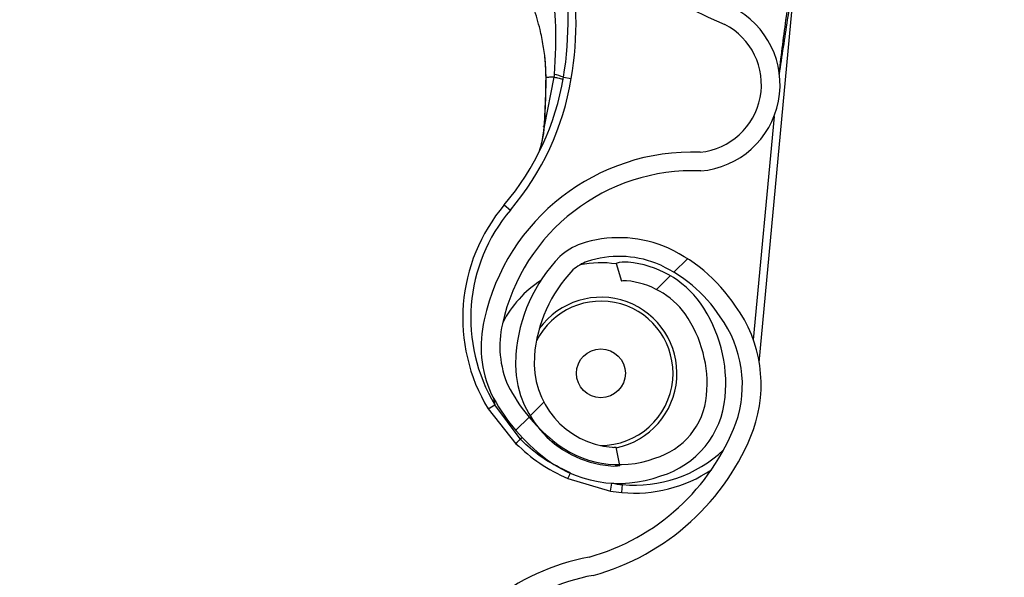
# Model space of a CAD drawing. Header units: inches. Extents: x 170 to 284, y 215 to 248.
# Tile 842 of 1056: x 235.4319 to 235.5588, y 224.5616 to 224.6335. Entities that reach past the tile are written whole.
import ezdxf

# ---------------------------------------------------------------- set-up
doc = ezdxf.new("R2010")
doc.units = ezdxf.units.IN
doc.header["$LTSCALE"] = 0.25
doc.header["$MEASUREMENT"] = 0
doc.layers.add('RH TOP OF HOOD', color=7, linetype='Continuous')
pattern_1 = [(45, (225.4196035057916, 218.4993357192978), (-0.03026527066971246, 0.03026527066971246), [])]

msp = doc.modelspace()

# ---------------------------------------------------------------- hatches: boundary and pattern name
at = {"layer": 'RH TOP OF HOOD'}
h = msp.add_hatch(dxfattribs=at)
h.set_pattern_fill('ANSI31', color=256, scale=0.34241245, angle=2.8e-322, style=0)
h.set_pattern_definition([(45, (225.4529552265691, 218.4993357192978), (-0.03026527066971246, 0.03026527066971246), [])])
edge = h.paths.add_edge_path(flags=0)
edge.add_arc((235.7395956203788, 224.3915581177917), 0.021400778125, 89.9999999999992, 390.52248781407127, ccw=False)
edge.add_line((235.7395956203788, 224.4129588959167), (235.8123582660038, 224.4129588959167))
edge.add_arc((235.8123582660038, 224.8238538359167), 0.4108949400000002, 270, 450.0000000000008)
edge.add_line((235.8123582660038, 225.2347487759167), (235.3287006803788, 225.2347487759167))
edge.add_arc((235.3287006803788, 225.2390289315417), 0.004280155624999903, 180.0000000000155, 269.9999999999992, ccw=False)
edge.add_line((235.3244205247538, 225.2390289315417), (235.3244205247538, 225.2818304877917))
edge.add_arc((235.3287006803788, 225.2818304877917), 0.004280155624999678, 360, 540, ccw=False)
edge.add_line((235.3329808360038, 225.2818304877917), (235.3329808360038, 225.2390289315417))
edge.add_line((235.3329808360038, 225.2390289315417), (235.3297484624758, 225.2390289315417))
edge.add_line((235.3297484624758, 225.2390289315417), (235.3297484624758, 225.2818304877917))
edge.add_arc((235.3287006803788, 225.2818304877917), 0.001047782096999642, 360, 540.0000000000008)
edge.add_line((235.3276528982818, 225.2818304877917), (235.3276528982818, 225.2390289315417))
edge.add_arc((235.3287006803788, 225.2390289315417), 0.001047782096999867, 180, 270)
edge.add_line((235.3287006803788, 225.2379811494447), (235.8123582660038, 225.2379811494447))
edge.add_arc((235.8123582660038, 224.8238538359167), 0.4141273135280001, 269.9999999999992, 450, ccw=False)
edge.add_line((235.8123582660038, 224.4097265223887), (235.7395956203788, 224.4097265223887))
edge.add_arc((235.7395956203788, 224.3915581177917), 0.018168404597, 450.0000000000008, 750.5224878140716)
edge.add_arc((235.754343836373, 224.4002532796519), 0.001047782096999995, 390.5224878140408, 495.0000000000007)
edge.add_line((235.753602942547, 224.4009941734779), (235.7449077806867, 224.3922990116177))
edge.add_line((235.7449077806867, 224.3922990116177), (235.7426221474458, 224.3945846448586))
edge.add_line((235.7426221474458, 224.3945846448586), (235.751317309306, 224.4032798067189))
edge.add_arc((235.754343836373, 224.4002532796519), 0.004280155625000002, 390.522487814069, 495.0000000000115, ccw=False)
h = msp.add_hatch(dxfattribs=at)
h.set_pattern_fill('ANSI31', color=256, scale=0.34241245, style=0)
h.set_pattern_definition(pattern_1)
edge = h.paths.add_edge_path(flags=0)
edge.add_line((235.7790065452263, 225.2304686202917), (235.4365940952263, 225.2304686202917))
edge.add_line((235.4365940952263, 225.2304686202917), (235.4365940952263, 225.2347487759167))
edge.add_line((235.4365940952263, 225.2347487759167), (235.7790065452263, 225.2347487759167))
edge.add_arc((235.7790065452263, 224.8238538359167), 0.4108949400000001, 269.9999999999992, 450, ccw=False)
edge.add_line((235.7790065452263, 224.4129588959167), (235.7062438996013, 224.4129588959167))
edge.add_line((235.7062438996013, 224.4129588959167), (235.7062438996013, 224.4172390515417))
edge.add_line((235.7062438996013, 224.4172390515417), (235.7790065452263, 224.4172390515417))
edge.add_arc((235.7790065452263, 224.8238538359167), 0.406614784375, 270, 450.0000000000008)
h = msp.add_hatch(dxfattribs=at)
h.set_pattern_fill('ANSI31', color=256, scale=0.34241245, angle=2.8e-322, style=0)
h.set_pattern_definition(pattern_1)
edge = h.paths.add_edge_path(flags=0)
edge.add_arc((235.5099721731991, 224.5981399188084), 0.001712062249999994, 444.6973270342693, 466.907747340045)
edge.add_line((235.5094742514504, 224.5997779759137), (235.5087721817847, 224.6020876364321))
edge.add_arc((235.5099721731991, 224.5981399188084), 0.004126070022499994, 444.69732703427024, 466.9077473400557, ccw=False)
edge.add_arc((235.5091494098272, 224.5892752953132), 0.01302879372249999, 396.1734944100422, 444.6973270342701, ccw=False)
edge.add_arc((235.5046305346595, 224.586530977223), 0.01830194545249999, 354.69732703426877, 394.7587000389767, ccw=False)
edge.add_arc((235.5111426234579, 224.5859265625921), 0.01176186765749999, 286.83818472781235, 354.69732703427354, ccw=False)
edge.add_arc((235.5091589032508, 224.5893775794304), 0.01566536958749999, 229.9543950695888, 290.12812684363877, ccw=False)
edge.add_arc((235.5151253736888, 224.5969738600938), 0.02532140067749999, 207.5515752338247, 230.6782603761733, ccw=False)
edge.add_arc((235.5064222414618, 224.5913853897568), 0.01504902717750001, 166.8530453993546, 204.011976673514, ccw=False)
edge.add_arc((235.5186752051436, 224.5889069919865), 0.02754708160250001, 448.00583017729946, 527.6299007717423, ccw=False)
edge.add_arc((235.5187715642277, 224.6251434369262), 0.008748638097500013, 275.6559459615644, 422.6387592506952)
edge.add_arc((235.5443088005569, 224.685394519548), 0.05672062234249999, 174.2679627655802, 247.7072267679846, ccw=False)
edge.add_arc((235.7020736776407, 224.6719552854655), 0.2150521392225, 518.1233546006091, 534.9033806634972, ccw=False)
edge.add_arc((235.5288847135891, 224.7404032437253), 0.02884824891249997, 459.8561705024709, 516.1110838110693, ccw=False)
edge.add_arc((235.5166738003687, 224.7963173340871), 0.0284373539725, 284.8179209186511, 338.4163946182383)
edge.add_arc((235.5290732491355, 224.7909711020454), 0.01494630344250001, 339.9887678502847, 395.2445191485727)
edge.add_arc((235.5254960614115, 224.7894805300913), 0.0187470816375, 392.6552015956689, 426.1369430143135)
edge.add_arc((235.5281584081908, 224.7940821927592), 0.0134739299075, 428.5748844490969, 466.9709727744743)
edge.add_arc((235.5262500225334, 224.8013089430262), 0.006011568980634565, 469.6798596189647, 490.4149006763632)
edge.add_arc((235.5353302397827, 224.793175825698), 0.01816498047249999, 495.5965871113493, 534.6973270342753)
edge.add_arc((235.5281362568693, 224.7938435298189), 0.01094007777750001, 534.6973270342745, 624.6973270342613)
edge.add_arc((235.5272976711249, 224.7848084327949), 0.001866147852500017, 264.6973270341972, 280.3395734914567)
edge.add_line((235.5276326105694, 224.7829725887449), (235.52806588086, 224.7805977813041))
edge.add_arc((235.5272976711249, 224.7848084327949), 0.004280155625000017, 264.6973270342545, 280.3395734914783, ccw=False)
edge.add_arc((235.5281362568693, 224.7938435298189), 0.01335408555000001, 174.697327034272, 264.69732703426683, ccw=False)
edge.add_arc((235.5353302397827, 224.793175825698), 0.020578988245, 495.30868534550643, 534.6973270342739, ccw=False)
edge.add_arc((235.5262500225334, 224.8013089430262), 0.008425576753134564, 469.27499422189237, 491.1970379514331, ccw=False)
edge.add_arc((235.5281584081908, 224.7940821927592), 0.01588793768, 428.3876292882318, 467.16790772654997, ccw=False)
edge.add_arc((235.5254960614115, 224.7894805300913), 0.02116108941, 392.8018578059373, 426.2744987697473, ccw=False)
edge.add_arc((235.5290732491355, 224.7909711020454), 0.01736031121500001, 339.8775751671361, 395.06318035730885, ccw=False)
edge.add_arc((235.5166738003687, 224.7963173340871), 0.030851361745, 284.61548432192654, 338.4768646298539, ccw=False)
edge.add_arc((235.5288847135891, 224.7404032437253), 0.02643424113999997, 459.6390365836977, 516.0209401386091)
edge.add_arc((235.7020736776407, 224.6719552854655), 0.21263813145, 518.1349954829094, 534.9070165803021)
edge.add_arc((235.5443088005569, 224.685394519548), 0.05430661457, 534.2539536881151, 607.8118618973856)
edge.add_arc((235.5187715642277, 224.6251434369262), 0.01116264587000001, 274.7583659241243, 423.2264142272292, ccw=False)
edge.add_arc((235.5186752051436, 224.5889069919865), 0.02513307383, 447.6687272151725, 527.6679848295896)
edge.add_arc((235.5064222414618, 224.5913853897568), 0.01263501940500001, 526.7803743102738, 563.6800238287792)
edge.add_arc((235.5151253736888, 224.5969738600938), 0.022907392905, 207.7416333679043, 230.7170422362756)
edge.add_arc((235.5091589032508, 224.5893775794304), 0.01325136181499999, 229.8895674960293, 290.4325768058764)
edge.add_arc((235.5111426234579, 224.5859265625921), 0.009347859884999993, 286.4198511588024, 354.6973270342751)
edge.add_arc((235.5046305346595, 224.586530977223), 0.01588793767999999, 354.6973270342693, 394.6495059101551)
edge.add_arc((235.5091494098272, 224.5892752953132), 0.01061478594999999, 396.3318283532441, 444.6973270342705)
h = msp.add_hatch(dxfattribs=at)
h.set_pattern_fill('ANSI31', color=256, scale=0.34241245, angle=2.8e-322, style=0)
h.set_pattern_definition(pattern_1)
edge = h.paths.add_edge_path(flags=0)
edge.add_arc((235.4935761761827, 224.3933484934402), 0.001712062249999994, 445.455402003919, 467.6658223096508)
edge.add_line((235.4930566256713, 224.3949798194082), (235.4923240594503, 224.3972799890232))
edge.add_arc((235.4935761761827, 224.3933484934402), 0.004126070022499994, 445.4554020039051, 467.6658223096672, ccw=False)
edge.add_arc((235.4928707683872, 224.3844737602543), 0.01302879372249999, 396.9315693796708, 445.45540200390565, ccw=False)
edge.add_arc((235.488388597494, 224.3816698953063), 0.01830194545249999, 355.45540200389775, 395.516775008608, ccw=False)
edge.add_arc((235.4949081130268, 224.3811516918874), 0.01176186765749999, 287.5962596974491, 355.45540200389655, ccw=False)
edge.add_arc((235.4928789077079, 224.3845761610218), 0.01566536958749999, 230.7124700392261, 290.88620181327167, ccw=False)
edge.add_arc((235.4987443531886, 224.3922507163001), 0.02532140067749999, 208.3096502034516, 231.4363353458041, ccw=False)
edge.add_arc((235.4901159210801, 224.3865475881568), 0.01504902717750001, 167.6111203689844, 204.77005164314, ccw=False)
edge.add_arc((235.5024006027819, 224.3842315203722), 0.02754708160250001, 448.763905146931, 528.3879757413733, ccw=False)
edge.add_arc((235.5020175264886, 224.4204660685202), 0.008748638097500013, 276.4140209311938, 423.3968342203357)
edge.add_arc((235.526755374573, 224.4810497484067), 0.05672062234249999, 175.0260377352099, 248.465301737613, ccw=False)
edge.add_arc((235.6846842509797, 224.4696990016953), 0.2150521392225, 518.8814295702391, 535.6614556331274, ccw=False)
edge.add_arc((235.5106048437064, 224.535849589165), 0.02884824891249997, 460.61424547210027, 516.869158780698, ccw=False)
edge.add_arc((235.4976552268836, 224.5915972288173), 0.0284373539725, 285.5759958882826, 339.1744695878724)
edge.add_arc((235.5101243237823, 224.5864155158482), 0.01494630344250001, 340.7468428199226, 396.0025941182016)
edge.add_arc((235.5065671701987, 224.5848777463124), 0.0187470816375, 393.4132765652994, 426.8950179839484)
edge.add_arc((235.5091684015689, 224.5895142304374), 0.0134739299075, 429.3329594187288, 467.7290477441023)
edge.add_arc((235.5071645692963, 224.5967150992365), 0.006011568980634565, 470.4379345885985, 491.1729756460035)
edge.add_arc((235.5163515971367, 224.5887028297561), 0.01816498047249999, 496.3546620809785, 535.455402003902)
edge.add_arc((235.5091494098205, 224.5892752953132), 0.01094007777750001, 535.4554020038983, 625.4554020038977)
edge.add_arc((235.5084304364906, 224.5802298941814), 0.001866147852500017, 265.4554020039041, 281.0976484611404)
edge.add_line((235.5087896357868, 224.57839864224), (235.5092542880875, 224.5760297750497))
edge.add_arc((235.5084304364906, 224.5802298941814), 0.004280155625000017, 265.4554020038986, 281.09764846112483, ccw=False)
edge.add_arc((235.5091494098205, 224.5892752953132), 0.01335408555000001, 175.4554020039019, 265.4554020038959, ccw=False)
edge.add_arc((235.5163515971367, 224.5887028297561), 0.020578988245, 496.06676031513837, 535.4554020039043, ccw=False)
edge.add_arc((235.5071645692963, 224.5967150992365), 0.008425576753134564, 470.0330691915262, 491.9551129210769, ccw=False)
edge.add_arc((235.5091684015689, 224.5895142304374), 0.01588793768, 429.1457042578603, 467.92598269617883, ccw=False)
edge.add_arc((235.5065671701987, 224.5848777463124), 0.02116108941, 393.5599327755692, 427.0325737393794, ccw=False)
edge.add_arc((235.5101243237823, 224.5864155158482), 0.01736031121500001, 340.63565013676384, 395.8212553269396, ccw=False)
edge.add_arc((235.4976552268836, 224.5915972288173), 0.030851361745, 285.3735592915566, 339.23493959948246, ccw=False)
edge.add_arc((235.5106048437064, 224.535849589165), 0.02643424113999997, 460.3971115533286, 516.7790151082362)
edge.add_arc((235.6846842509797, 224.4696990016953), 0.21263813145, 518.8930704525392, 535.6650915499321)
edge.add_arc((235.526755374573, 224.4810497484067), 0.05430661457, 535.0120286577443, 608.5699368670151)
edge.add_arc((235.5020175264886, 224.4204660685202), 0.01116264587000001, 275.516440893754, 423.9844891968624, ccw=False)
edge.add_arc((235.5024006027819, 224.3842315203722), 0.02513307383, 448.4268021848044, 528.4260597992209)
edge.add_arc((235.4901159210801, 224.3865475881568), 0.01263501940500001, 527.5384492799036, 564.4380987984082)
edge.add_arc((235.4987443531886, 224.3922507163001), 0.022907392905, 208.499708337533, 231.4751172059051)
edge.add_arc((235.4928789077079, 224.3845761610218), 0.01325136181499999, 230.6476424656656, 291.190651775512)
edge.add_arc((235.4949081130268, 224.3811516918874), 0.009347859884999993, 287.1779261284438, 355.4554020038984)
edge.add_arc((235.488388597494, 224.3816698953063), 0.01588793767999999, 355.4554020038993, 395.4075808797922)
edge.add_arc((235.4928707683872, 224.3844737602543), 0.01061478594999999, 397.0899033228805, 445.4554020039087)

# ---------------------------------------------------------------- linework, layer by layer
for p, q in [((235.5272405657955, 224.5893163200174), (235.5320708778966, 224.6413591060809)), ((235.4995906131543, 224.6286571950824), (235.4997155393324, 224.6260554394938)), ((235.5007675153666, 224.6261023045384), (235.4995255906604, 224.6197559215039)), ((235.4997432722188, 224.6258999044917), (235.4997448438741, 224.6260677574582)), ((235.5019931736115, 224.6260881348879), (235.503006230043, 224.6259180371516)), ((235.5291535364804, 224.6210423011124), (235.5264798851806, 224.592235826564)), ((235.4943596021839, 224.6096350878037), (235.4951436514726, 224.608971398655)), ((235.5087721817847, 224.6020876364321), (235.5094742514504, 224.5997779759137)), ((235.4929088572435, 224.5848247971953), (235.493161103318, 224.5838519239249)), ((235.4922826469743, 224.5833194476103), (235.493161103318, 224.5838519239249)), ((235.4922826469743, 224.5833194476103), (235.4958609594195, 224.5788248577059)), ((235.4964265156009, 224.5794391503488), (235.493161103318, 224.5838519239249)), ((235.4964265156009, 224.5794391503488), (235.4966695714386, 224.5796372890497)), ((235.5092542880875, 224.5760297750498), (235.5087896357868, 224.57839864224)), ((235.5025418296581, 224.5743332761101), (235.508054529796, 224.5727159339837)), ((235.508054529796, 224.5727159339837), (235.508216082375, 224.5737303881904)), ((235.5095201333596, 224.572531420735), (235.5096150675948, 224.5735542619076))]:
    msp.add_line(p, q, dxfattribs=at)
at = {"layer": 'RH TOP OF HOOD', "flags": 128}
msp.add_lwpolyline([(235.4994858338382, 224.6196906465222), (235.4994588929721, 224.6197007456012), (235.499440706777, 224.619710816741), (235.4994317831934, 224.6197205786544), (235.4994323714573, 224.6197297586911), (235.4994424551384, 224.6197381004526), (235.4994617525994, 224.6197453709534), (235.4994897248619, 224.6197513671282), (235.4995255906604, 224.6197559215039)], dxfattribs=at)
at = {"layer": 'RH TOP OF HOOD'}
msp.add_circle((235.5068211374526, 224.5879128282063), 0.003155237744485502, dxfattribs=at)
for centre, radius, start, end in [((235.5443088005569, 224.685394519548), 0.05672062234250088, 174.2679627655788, 247.7072267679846), ((235.4594448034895, 224.6332322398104), 0.04314396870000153, 350.4686307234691, 11.64579451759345), ((235.4594448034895, 224.6332322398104), 0.04417120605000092, 350.4686307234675, 11.64579451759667), ((235.5187715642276, 224.6251434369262), 0.01116264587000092, 274.7583659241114, 63.22641422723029), ((235.5187715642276, 224.6251434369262), 0.008748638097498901, 275.655945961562, 62.63875925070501), ((235.5004186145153, 224.6229613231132), 0.00350088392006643, 63.27168485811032, 83.73994506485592), ((235.4682246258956, 224.6317580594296), 0.03424124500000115, 319.7524507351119, 350.4686307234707), ((235.4682246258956, 224.6317580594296), 0.03526848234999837, 319.7524507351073, 350.4686307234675), ((235.4997364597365, 224.6257219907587), 0.0001780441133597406, 87.8071626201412, 104.7680909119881), ((235.4997081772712, 224.6259226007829), 3.319259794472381e-05, 238.986258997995, 276.9847351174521), ((235.5186752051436, 224.5889069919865), 0.02754708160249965, 88.005830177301, 167.6299007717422), ((235.5186752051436, 224.5889069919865), 0.02513307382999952, 87.66872721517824, 167.6679848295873), ((235.5116086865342, 224.5950339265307), 0.02259922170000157, 139.7524507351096, 211.2221486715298), ((235.5116086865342, 224.5950339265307), 0.02157198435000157, 139.7524507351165, 211.2221486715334), ((235.5071645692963, 224.5967150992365), 0.00842557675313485, 110.0330691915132, 131.9551129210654), ((235.5091684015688, 224.5895142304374), 0.01588793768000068, 69.14570425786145, 107.9259826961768), ((235.5065671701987, 224.5848777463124), 0.02116108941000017, 33.55993277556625, 67.03257373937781), ((235.5163515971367, 224.5887028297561), 0.02057898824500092, 136.0667603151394, 175.4554020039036), ((235.5071645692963, 224.5967150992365), 0.006011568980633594, 110.4379345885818, 131.1729756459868), ((235.5068211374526, 224.5879128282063), 0.01425087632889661, 82.056223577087, 100.856315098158), ((235.5091684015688, 224.5895142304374), 0.01347392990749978, 69.33295941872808, 107.7290477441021), ((235.5099721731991, 224.5981399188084), 0.004126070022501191, 84.6973270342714, 106.9077473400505), ((235.5091494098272, 224.5892752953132), 0.0130287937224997, 36.17349441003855, 84.69732703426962), ((235.5065671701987, 224.5848777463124), 0.01874708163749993, 33.41327656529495, 66.89501798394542), ((235.5163515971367, 224.5887028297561), 0.01816498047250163, 136.3546620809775, 175.455402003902), ((235.5068211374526, 224.5879128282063), 0.01425087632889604, 122.9748162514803, 152.6500768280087), ((235.5099721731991, 224.5981399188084), 0.001712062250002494, 84.697327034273, 106.9077473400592), ((235.5091494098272, 224.5892752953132), 0.01061478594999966, 36.33182835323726, 84.69732703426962), ((235.5068211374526, 224.5879128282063), 0.009303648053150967, 354.6973270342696, 153.3820744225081), ((235.5068211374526, 224.5879128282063), 0.009810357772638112, 281.6839227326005, 144.0462769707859), ((235.5046305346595, 224.586530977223), 0.01830194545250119, 354.697327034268, 34.75870003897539), ((235.5101243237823, 224.5864155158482), 0.01736031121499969, 340.6356501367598, 35.82125532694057), ((235.5064222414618, 224.5913853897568), 0.01504902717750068, 166.8530453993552, 204.011976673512), ((235.5046305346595, 224.586530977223), 0.01588793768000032, 354.697327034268, 34.64950591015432), ((235.5101243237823, 224.5864155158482), 0.01494630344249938, 340.7468428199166, 36.00259411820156), ((235.5064222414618, 224.5913853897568), 0.01263501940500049, 166.7803743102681, 203.6800238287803), ((235.5091494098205, 224.5892752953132), 0.01335408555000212, 175.455402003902, 265.4554020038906), ((235.5091494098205, 224.5892752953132), 0.01094007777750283, 175.4554020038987, 265.4554020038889), ((235.5068211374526, 224.5879128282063), 0.00930364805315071, 269.3385544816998, 354.6973270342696), ((235.5151253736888, 224.5969738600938), 0.02290739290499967, 207.7416333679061, 230.7170422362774), ((235.5151253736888, 224.5969738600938), 0.02532140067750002, 207.5515752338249, 230.6782603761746), ((235.5111426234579, 224.5859265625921), 0.00934785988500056, 286.4198511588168, 354.6973270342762), ((235.5111426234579, 224.5859265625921), 0.01176186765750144, 286.8381847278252, 354.6973270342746), ((235.4976552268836, 224.5915972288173), 0.02843735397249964, 285.5759958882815, 339.1744695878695), ((235.4976552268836, 224.5915972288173), 0.03085136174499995, 285.3735592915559, 339.2349395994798), ((235.5025529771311, 224.5732312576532), 0.008721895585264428, 134.6217398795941, 140.1090474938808), ((235.5091589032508, 224.5893775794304), 0.01325136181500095, 229.889567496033, 290.4325768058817), ((235.5084304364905, 224.5802298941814), 0.001866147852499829, 265.4554020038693, 281.0976484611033), ((235.5111656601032, 224.5902606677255), 0.01677821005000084, 264.697327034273, 313.1645944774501), ((235.5091589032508, 224.5893775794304), 0.01566536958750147, 229.9543950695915, 290.1281268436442), ((235.5084304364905, 224.5802298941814), 0.004280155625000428, 265.455402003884, 281.0976484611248), ((235.5111656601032, 224.5902606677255), 0.01780544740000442, 264.6973270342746, 303.8207398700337), ((235.4952721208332, 224.5781951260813), 0.008231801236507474, 332.0216494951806, 337.3841227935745), ((235.5116086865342, 224.5950339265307), 0.0215719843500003, 260.9515860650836, 264.697327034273), ((235.5116086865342, 224.5950339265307), 0.02259922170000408, 260.9515860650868, 264.6973270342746), ((235.5106048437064, 224.535849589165), 0.02884824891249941, 100.6142454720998, 156.8691587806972), ((235.5106048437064, 224.535849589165), 0.02643424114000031, 100.397111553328, 156.7790151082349)]:
    msp.add_arc(centre, radius, start, end, dxfattribs=at)
for points, knots in [([(235.4999699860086, 224.6401448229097), (235.4999699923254, 224.6401447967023), (235.5001047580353, 224.6395856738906), (235.5005758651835, 224.6373738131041), (235.501142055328, 224.6327940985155), (235.500925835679, 224.6287742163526), (235.5008003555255, 224.6264413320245)], [0, 0, 0, 0, 5.869764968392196e-06, 0.1252288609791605, 0.4923383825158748, 1, 1, 1, 1]), ([(235.5298420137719, 224.6264804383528), (235.5301962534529, 224.6288189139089), (235.5307312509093, 224.6323506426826), (235.5313645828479, 224.6365273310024), (235.5317015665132, 224.6387157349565), (235.5318797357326, 224.6399048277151), (235.5319673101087, 224.6405572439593), (235.5320137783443, 224.6409175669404), (235.5320388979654, 224.6411165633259), (235.5320527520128, 224.6412268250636), (235.5320610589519, 224.6412925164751), (235.5320659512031, 224.6413306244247), (235.5320690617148, 224.6413539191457), (235.5320705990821, 224.6413648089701), (235.5320714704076, 224.6413699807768), (235.5320717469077, 224.6413705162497), (235.5320716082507, 224.6413672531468), (235.5320711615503, 224.6413622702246), (235.5320708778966, 224.6413591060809)], [0, 0, 0, 0, 0.4681368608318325, 0.7070129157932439, 0.8371325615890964, 0.9079072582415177, 0.9470740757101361, 0.9687898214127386, 0.9808770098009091, 0.9876679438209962, 0.9915546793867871, 0.9947708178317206, 0.99599531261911, 0.9972287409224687, 0.9978484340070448, 0.9984730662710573, 0.9990304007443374, 1, 1, 1, 1]), ([(235.4997448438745, 224.6260677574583), (235.4997281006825, 224.6267668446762), (235.4996950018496, 224.6281488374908), (235.4994099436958, 224.6302160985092), (235.4989355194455, 224.6325134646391), (235.4981682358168, 224.6351997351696), (235.4974771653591, 224.6371074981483), (235.4971007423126, 224.6381466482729)], [0, 0, 0, 0, 0.1627420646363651, 0.3217171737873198, 0.4905672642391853, 0.7225142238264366, 1, 1, 1, 1]), ([(235.5310754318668, 224.6365243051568), (235.5309513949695, 224.6356574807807), (235.5304821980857, 224.6323785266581), (235.5300772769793, 224.629090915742), (235.5297794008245, 224.6266724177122)], [0, 0, 0, 0, 0.2643600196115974, 0.9999999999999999, 0.9999999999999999, 0.9999999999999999, 0.9999999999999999]), ([(235.5008003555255, 224.6264413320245), (235.5007896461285, 224.6263283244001), (235.5007789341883, 224.6262152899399), (235.5007675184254, 224.6261023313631), (235.5007675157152, 224.6261023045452)], [0, 0, 0, 0, 0.9997625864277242, 1, 1, 1, 1]), ([(235.4997122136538, 224.625889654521), (235.4997049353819, 224.6251660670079), (235.4996840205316, 224.6230867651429), (235.4995640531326, 224.621031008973), (235.4994858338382, 224.6196906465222)], [0, 0, 0, 0, 0.3479954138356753, 1, 1, 1, 1]), ([(235.4995255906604, 224.6197559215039), (235.4995954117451, 224.6210851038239), (235.4997023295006, 224.6231204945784), (235.4997327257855, 224.6251839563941), (235.4997432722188, 224.6258999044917)], [0, 0, 0, 0, 0.6530354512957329, 1, 1, 1, 1]), ([(235.4997155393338, 224.6260554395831), (235.499707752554, 224.6260565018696), (235.4996919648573, 224.6260586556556), (235.499691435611, 224.6260619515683), (235.499707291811, 224.626065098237), (235.4997324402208, 224.6260668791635), (235.499744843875, 224.6260677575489)], [0, 0, 0, 0, 0.2466091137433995, 0.5000000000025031, 0.7533908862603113, 1, 1, 1, 1]), ([(235.5007675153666, 224.6261023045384), (235.5007126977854, 224.6261011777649), (235.5004593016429, 224.6260959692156), (235.5000920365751, 224.6260851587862), (235.4998496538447, 224.6260730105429), (235.499744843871, 224.6260677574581)], [0, 0, 0, 0, 0.135457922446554, 0.6261588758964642, 1, 1, 1, 1]), ([(235.4986871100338, 224.6161215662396), (235.4987794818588, 224.6163415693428), (235.4991198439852, 224.6171522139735), (235.4993752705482, 224.6184716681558), (235.4994937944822, 224.6194842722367), (235.4995255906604, 224.6197559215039)], [0, 0, 0, 0, 0.2141804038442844, 0.7891897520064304, 1, 1, 1, 1]), ([(235.4994858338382, 224.6196906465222), (235.4994651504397, 224.6194104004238), (235.4994014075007, 224.6185467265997), (235.499206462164, 224.6177478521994), (235.4990747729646, 224.6172081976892)], [0, 0, 0, 0, 0.324481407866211, 1, 1, 1, 1]), ([(235.502897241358, 224.5750888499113), (235.5019265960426, 224.5755438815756), (235.499957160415, 224.5764671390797), (235.497849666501, 224.5780531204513), (235.4967437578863, 224.5791301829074), (235.4964265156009, 224.5794391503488)], [0, 0, 0, 0, 0.4093476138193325, 0.8305647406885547, 1, 1, 1, 1]), ([(235.4958609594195, 224.5788248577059), (235.4968563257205, 224.5779403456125), (235.4988801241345, 224.576141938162), (235.5013080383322, 224.5749426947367), (235.5025418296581, 224.5743332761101)], [0, 0, 0, 0, 0.4918307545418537, 1, 1, 1, 1])]:
    msp.add_open_spline(points, degree=3, knots=knots, dxfattribs=at)
msp.add_open_spline([(235.5019308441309, 224.6257286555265), (235.5019181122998, 224.6257472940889), (235.5018926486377, 224.6257845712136), (235.5016510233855, 224.6258736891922), (235.501283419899, 224.6259802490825), (235.500939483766, 224.6260616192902), (235.5007675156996, 224.626102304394)], degree=3, dxfattribs=at)

doc.saveas('drawing.dxf')
